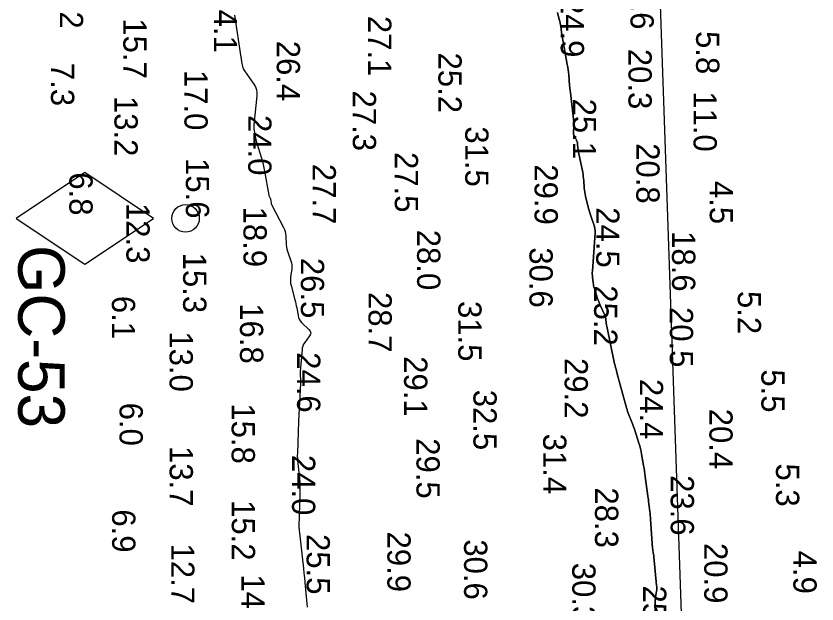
# Model space of a CAD drawing. Extents: x 1178573 to 1187098, y 693282 to 751751.
# Drawn here: x 1183758.6 to 1184189.5, y 749526.9 to 749843.2 of the extents above; entities that cross this region are included whole.
import ezdxf

# ---------------------------------------------------------------- set-up
doc = ezdxf.new("R2010")
doc.units = 0
for name, color, linetype in [('G-ANNO-PATT', 7, 'Continuous'), ('V-CHAN-NAID', 7, 'Continuous'), ('V-HYDS-MAJR', 7, 'Continuous'), ('V-HYDS-SOUN', 7, 'Continuous'), ('V-HYDS-SOUN-EXSS', 7, 'Continuous')]:
    doc.layers.add(name, color=color, linetype=linetype)

msp = doc.modelspace()

# ---------------------------------------------------------------- linework, layer by layer
at = {"layer": 'G-ANNO-PATT'}
for points in [[(1184123.8, 748210.03), (1184157.66, 748330.07), (1184109.72, 749719.65), (1184061.79, 751109.23), (1184061.85, 751109.87)], [(1184049.8, 749845.11), (1184050.83, 749841.32), (1184051.08, 749840.37), (1184051.29, 749839.42), (1184051.48, 749838.45), (1184051.65, 749837.49), (1184052.28, 749833.33), (1184052.44, 749832.32), (1184052.61, 749831.31), (1184052.78, 749830.29), (1184052.96, 749829.28), (1184055.16, 749817.07), (1184055.39, 749815.69), (1184055.59, 749814.32), (1184055.76, 749812.94), (1184055.9, 749811.55), (1184056.39, 749806), (1184056.52, 749804.62), (1184056.66, 749803.23), (1184056.81, 749801.85), (1184056.97, 749800.47), (1184058.69, 749786.19), (1184058.75, 749785.54), (1184058.78, 749784.88), (1184058.78, 749784.23), (1184058.74, 749783.58), (1184058.51, 749780.81), (1184058.5, 749780.24), (1184058.57, 749779.68), (1184058.72, 749779.14), (1184058.95, 749778.61), (1184060.02, 749776.49), (1184060.25, 749775.98), (1184060.43, 749775.46), (1184060.56, 749774.92), (1184060.65, 749774.37), (1184060.89, 749772.13), (1184060.95, 749771.58), (1184061.03, 749771.02), (1184061.12, 749770.47), (1184061.23, 749769.91), (1184063.42, 749758.96), (1184063.61, 749757.92), (1184063.77, 749756.87), (1184063.9, 749755.82), (1184063.99, 749754.77), (1184064.3, 749750.55), (1184064.4, 749749.5)], [(1184064.4, 749749.5), (1184064.54, 749748.45), (1184064.73, 749747.41), (1184064.97, 749746.38), (1184066.64, 749739.62), (1184066.93, 749738.52), (1184067.24, 749737.43), (1184067.58, 749736.35), (1184067.95, 749735.28), (1184069.46, 749731), (1184069.78, 749729.92), (1184069.99, 749728.83), (1184070.08, 749727.72), (1184070.06, 749726.6), (1184068.64, 749705.96), (1184068.6, 749705.17), (1184068.6, 749704.38), (1184068.64, 749703.6), (1184068.71, 749702.81), (1184069.06, 749699.67), (1184069.16, 749698.89), (1184069.31, 749698.12), (1184069.49, 749697.36), (1184069.72, 749696.6), (1184071.3, 749691.75), (1184071.66, 749690.69), (1184072.05, 749689.65), (1184072.47, 749688.62), (1184072.92, 749687.6), (1184075.46, 749682.02), (1184075.64, 749681.57), (1184075.78, 749681.12), (1184075.87, 749680.65), (1184075.93, 749680.18), (1184076.07, 749678.26), (1184076.11, 749677.78), (1184076.17, 749677.3), (1184076.25, 749676.83), (1184076.34, 749676.36), (1184080.63, 749656.18), (1184080.7, 749655.86), (1184080.78, 749655.54), (1184080.86, 749655.22), (1184080.94, 749654.9), (1184081.29, 749653.62), (1184081.38, 749653.3), (1184081.46, 749652.98), (1184081.55, 749652.66), (1184081.63, 749652.34), (1184082.4, 749649.31), (1184082.55, 749648.69), (1184082.71, 749648.08), (1184082.87, 749647.47), (1184083.04, 749646.86), (1184086.99, 749632.51), (1184087.28, 749631.52), (1184087.6, 749630.54), (1184087.94, 749629.57), (1184088.31, 749628.61), (1184089.84, 749624.77), (1184090.21, 749623.81), (1184090.57, 749622.85), (1184090.91, 749621.87), (1184091.24, 749620.9), (1184093.68, 749613.38), (1184094.12, 749611.93), (1184094.51, 749610.46), (1184094.85, 749608.97), (1184095.14, 749607.48), (1184096.19, 749601.48), (1184096.45, 749599.97), (1184096.69, 749598.47), (1184096.91, 749596.96), (1184097.12, 749595.45), (1184098.51, 749584.96), (1184098.64, 749583.92), (1184098.77, 749582.89), (1184098.9, 749581.85), (1184099.03, 749580.81), (1184099.52, 749576.65), (1184099.64, 749575.61), (1184099.75, 749574.57), (1184099.84, 749573.53), (1184099.91, 749572.49), (1184100.78, 749559.4), (1184100.82, 749558.87), (1184100.87, 749558.34), (1184100.93, 749557.8), (1184100.99, 749557.27), (1184101.38, 749554.44), (1184101.41, 749554.27), (1184101.43, 749554.1), (1184101.46, 749553.93), (1184101.5, 749553.76), (1184101.63, 749553.07), (1184101.66, 749552.9), (1184101.69, 749552.73), (1184101.71, 749552.56), (1184101.73, 749552.39), (1184103.21, 749536.96), (1184103.27, 749536.16), (1184103.27, 749535.37), (1184103.23, 749534.58), (1184103.13, 749533.79), (1184102.67, 749530.64), (1184102.56, 749529.85), (1184102.49, 749529.06), (1184102.45, 749528.26), (1184102.44, 749527.47), (1184102.5, 749513.63)]]:
    msp.add_lwpolyline(points, dxfattribs=at)
at = {"layer": 'V-CHAN-NAID'}
msp.add_lwpolyline([(1183832.56, 749734.37), (1183795.59, 749759.02), (1183758.62, 749734.37), (1183795.59, 749709.72)], close=True, dxfattribs=at)
msp.add_circle((1183849.81, 749734.37), 7.39, dxfattribs=at)
at = {"layer": 'V-HYDS-MAJR'}
for points in [[(1183876.18, 749843.66), (1183879.56, 749821.11), (1183879.66, 749820.48), (1183879.76, 749819.85), (1183879.87, 749819.22), (1183879.99, 749818.59), (1183880.47, 749816.09), (1183880.63, 749815.48), (1183880.84, 749814.89), (1183881.12, 749814.33), (1183881.45, 749813.8), (1183886.59, 749806.51), (1183887.42, 749805.08), (1183887.97, 749803.58), (1183888.22, 749802.01), (1183888.19, 749800.35), (1183886.57, 749784.7), (1183886.51, 749783.91), (1183886.51, 749783.12), (1183886.57, 749782.33), (1183886.68, 749781.55), (1183887.25, 749778.42), (1183887.4, 749777.64), (1183887.57, 749776.87), (1183887.77, 749776.1), (1183887.99, 749775.34), (1183890.64, 749766.7), (1183891.13, 749765), (1183891.57, 749763.29), (1183891.96, 749761.57), (1183892.3, 749759.83), (1183894.58, 749746.94), (1183894.64, 749746.66), (1183894.72, 749746.39), (1183894.82, 749746.13), (1183894.93, 749745.87), (1183895.46, 749744.8), (1183895.57, 749744.57), (1183895.65, 749744.32), (1183895.7, 749744.07), (1183895.73, 749743.81), (1183895.78, 749742.76), (1183895.81, 749742.5), (1183895.86, 749742.25), (1183895.94, 749742.01), (1183896.05, 749741.77), (1183902.54, 749729.45), (1183903.03, 749728.38), (1183903.4, 749727.28), (1183903.65, 749726.14), (1183903.77, 749724.97), (1183904.01, 749720.1), (1183904.11, 749718.98), (1183904.3, 749717.87), (1183904.57, 749716.79), (1183904.92, 749715.72), (1183906.51, 749711.47), (1183906.84, 749710.42), (1183907.02, 749709.34), (1183907.07, 749708.25), (1183906.97, 749707.15), (1183906.32, 749702.71), (1183906.21, 749701.6), (1183906.22, 749700.5), (1183906.34, 749699.4), (1183906.57, 749698.32), (1183908.67, 749690.53), (1183908.94, 749689.49), (1183909.18, 749688.44), (1183909.4, 749687.38), (1183909.6, 749686.32), (1183910.34, 749682.06), (1183910.59, 749681.04), (1183911, 749680.09), (1183911.55, 749679.22), (1183912.25, 749678.42), (1183916.27, 749674.47), (1183916.88, 749673.69), (1183917.12, 749672.87), (1183917.01, 749672.02), (1183916.54, 749671.14), (1183913.93, 749667.58), (1183913.34, 749666.66), (1183912.9, 749665.69), (1183912.61, 749664.67), (1183912.45, 749663.59), (1183911.55, 749652), (1183911.51, 749651.46), (1183911.49, 749650.93), (1183911.49, 749650.4), (1183911.5, 749649.87), (1183911.57, 749647.73), (1183911.58, 749647.2), (1183911.58, 749646.67), (1183911.58, 749646.14), (1183911.56, 749645.6), (1183910.64, 749625.23), (1183910.62, 749624.74), (1183910.6, 749624.26), (1183910.57, 749623.78), (1183910.55, 749623.29), (1183910.43, 749621.36), (1183910.41, 749620.88), (1183910.38, 749620.4), (1183910.36, 749619.91), (1183910.34, 749619.43), (1183909.94, 749608.02), (1183909.92, 749606.66), (1183909.95, 749605.29), (1183910.04, 749603.93), (1183910.18, 749602.58), (1183910.98, 749596.04), (1183911.07, 749595.24), (1183911.14, 749594.44), (1183911.19, 749593.64), (1183911.22, 749592.83), (1183911.31, 749589.62), (1183911.33, 749588.81), (1183911.33, 749588.01), (1183911.33, 749587.2), (1183911.31, 749586.4), (1183910.75, 749568.63), (1183910.74, 749568.47), (1183910.75, 749568.31), (1183910.76, 749568.14), (1183910.78, 749567.98), (1183910.87, 749567.33), (1183910.89, 749567.17), (1183910.91, 749567.01), (1183910.93, 749566.85), (1183910.95, 749566.69), (1183911.13, 749564.93), (1183911.17, 749564.58), (1183911.21, 749564.23), (1183911.25, 749563.89), (1183911.29, 749563.54), (1183912.91, 749549.08), (1183913.01, 749548.21), (1183913.1, 749547.33), (1183913.2, 749546.45), (1183913.29, 749545.58), (1183913.65, 749542.07), (1183913.74, 749541.19), (1183913.83, 749540.32), (1183913.92, 749539.44), (1183914, 749538.56), (1183914.91, 749528.94), (1183915.09, 749527.04), (1183915.29, 749525.15)], [(1184064.4, 749749.5), (1184064.3, 749750.55), (1184063.99, 749754.77), (1184063.9, 749755.82), (1184063.77, 749756.87), (1184063.61, 749757.92), (1184063.42, 749758.96), (1184061.23, 749769.91), (1184061.12, 749770.47), (1184061.03, 749771.02), (1184060.95, 749771.58), (1184060.89, 749772.13), (1184060.65, 749774.37), (1184060.56, 749774.92), (1184060.43, 749775.46), (1184060.25, 749775.98), (1184060.02, 749776.49), (1184058.95, 749778.61), (1184058.72, 749779.14), (1184058.57, 749779.68), (1184058.5, 749780.24), (1184058.51, 749780.81), (1184058.74, 749783.58), (1184058.78, 749784.23), (1184058.78, 749784.88), (1184058.75, 749785.54), (1184058.69, 749786.19), (1184056.97, 749800.47), (1184056.81, 749801.85), (1184056.66, 749803.23), (1184056.52, 749804.62), (1184056.39, 749806), (1184055.9, 749811.55), (1184055.76, 749812.94), (1184055.59, 749814.32), (1184055.39, 749815.69), (1184055.16, 749817.07), (1184052.96, 749829.28), (1184052.78, 749830.29), (1184052.61, 749831.31), (1184052.44, 749832.32), (1184052.28, 749833.33), (1184051.65, 749837.49), (1184051.48, 749838.45), (1184051.29, 749839.42), (1184051.08, 749840.37), (1184050.83, 749841.32), (1184049.8, 749845.11)], [(1184102.5, 749513.63), (1184102.44, 749527.47), (1184102.45, 749528.26), (1184102.49, 749529.06), (1184102.56, 749529.85), (1184102.67, 749530.64), (1184103.13, 749533.79), (1184103.23, 749534.58), (1184103.27, 749535.37), (1184103.27, 749536.16), (1184103.21, 749536.96), (1184101.73, 749552.39), (1184101.71, 749552.56), (1184101.69, 749552.73), (1184101.66, 749552.9), (1184101.63, 749553.07), (1184101.5, 749553.76), (1184101.46, 749553.93), (1184101.43, 749554.1), (1184101.41, 749554.27), (1184101.38, 749554.44), (1184100.99, 749557.27), (1184100.93, 749557.8), (1184100.87, 749558.34), (1184100.82, 749558.87), (1184100.78, 749559.4), (1184099.91, 749572.49), (1184099.84, 749573.53), (1184099.75, 749574.57), (1184099.64, 749575.61), (1184099.52, 749576.65), (1184099.03, 749580.81), (1184098.9, 749581.85), (1184098.77, 749582.89), (1184098.64, 749583.92), (1184098.51, 749584.96), (1184097.12, 749595.45), (1184096.91, 749596.96), (1184096.69, 749598.47), (1184096.45, 749599.97), (1184096.19, 749601.48), (1184095.14, 749607.48), (1184094.85, 749608.97), (1184094.51, 749610.46), (1184094.12, 749611.93), (1184093.68, 749613.38), (1184091.24, 749620.9), (1184090.91, 749621.87), (1184090.57, 749622.85), (1184090.21, 749623.81), (1184089.84, 749624.77), (1184088.31, 749628.61), (1184087.94, 749629.57), (1184087.6, 749630.54), (1184087.28, 749631.52), (1184086.99, 749632.51), (1184083.04, 749646.86), (1184082.87, 749647.47), (1184082.71, 749648.08), (1184082.55, 749648.69), (1184082.4, 749649.31), (1184081.63, 749652.34), (1184081.55, 749652.66), (1184081.46, 749652.98), (1184081.38, 749653.3), (1184081.29, 749653.62), (1184080.94, 749654.9), (1184080.86, 749655.22), (1184080.78, 749655.54), (1184080.7, 749655.86), (1184080.63, 749656.18), (1184076.34, 749676.36), (1184076.25, 749676.83), (1184076.17, 749677.3), (1184076.11, 749677.78), (1184076.07, 749678.26), (1184075.93, 749680.18), (1184075.87, 749680.65), (1184075.78, 749681.12), (1184075.64, 749681.57), (1184075.46, 749682.02), (1184072.92, 749687.6), (1184072.47, 749688.62), (1184072.05, 749689.65), (1184071.66, 749690.69), (1184071.3, 749691.75), (1184069.72, 749696.6), (1184069.49, 749697.36), (1184069.31, 749698.12), (1184069.16, 749698.89), (1184069.06, 749699.67), (1184068.71, 749702.81), (1184068.64, 749703.6), (1184068.6, 749704.38), (1184068.6, 749705.17), (1184068.64, 749705.96), (1184070.06, 749726.6), (1184070.08, 749727.72), (1184069.99, 749728.83), (1184069.78, 749729.92), (1184069.46, 749731), (1184067.95, 749735.28), (1184067.58, 749736.35), (1184067.24, 749737.43), (1184066.93, 749738.52), (1184066.64, 749739.62), (1184064.97, 749746.38), (1184064.73, 749747.41), (1184064.54, 749748.45), (1184064.4, 749749.5)]]:
    msp.add_lwpolyline(points, dxfattribs=at)

# ---------------------------------------------------------------- texts
at = {"layer": 'V-CHAN-NAID'}
msp.add_text('GC-53', height=25, rotation=270, dxfattribs=at).set_placement((1183759.82, 749720.02))
at = {"layer": 'V-HYDS-SOUN'}
for s, p in [('12.2 ', (1183782.2, 749868.95)), ('19.6 ', (1184089.16, 749868.52)), ('24.1 ', (1183865.06, 749855.95)), ('24.9 ', (1184051.64, 749853.5)), ('15.7 ', (1183816.33, 749841.98)), ('27.1 ', (1183948.03, 749843.32)), ('5.8', (1184124.44, 749835.14)), ('26.4 ', (1183898.87, 749829.92)), ('25.2 ', (1183985.81, 749823.58)), ('20.3 ', (1184088.05, 749825.58)), ('7.3', (1183777.43, 749818.01)), ('17.0 ', (1183849.2, 749814.24)), ('27.3 ', (1183939.79, 749803.14)), ('11.0 ', (1184123.05, 749802.75)), ('13.2 ', (1183811.56, 749800.25)), ('25.1 ', (1184058.14, 749798.8)), ('24.0 ', (1183883.52, 749789.99)), ('31.5 ', (1184000.26, 749783.89)), ('20.8 ', (1184092.29, 749774.82)), ('27.5 ', (1183962.37, 749770.08)), ('27.7 ', (1183918.17, 749763.7)), ('29.9 ', (1184037.56, 749763.44)), ('4.5', (1184131.79, 749754.51)), ('24.5 ', (1184070.7, 749740.36)), ('18.9 ', (1183880.97, 749740.7)), ('28.0 ', (1183974.37, 749728.25)), ('18.6 ', (1184111.5, 749727.51)), ('30.6 ', (1184034.8, 749718.82)), ('15.3 ', (1183848.51, 749715.93)), ('26.5 ', (1183911.84, 749713.13)), ('25.2 ', (1184069.57, 749698.38)), ('28.7 ', (1183948.22, 749694.77)), ('5.2', (1184146.85, 749695.33)), ('6.1', (1183810.2, 749692.68)), ('31.5 ', (1183996.52, 749689.93)), ('16.8 ', (1183879.1, 749688.7)), ('20.5 ', (1184110.3, 749686.71)), ('13.0 ', (1183841.23, 749673.59)), ('24.6 ', (1183909.8, 749662.39)), ('29.1 ', (1183967.36, 749660.25)), ('29.2 ', (1184053.72, 749659.24)), ('5.5', (1184159.55, 749653.16)), ('24.4 ', (1184094.18, 749648)), ('32.5 ', (1184004.66, 749642.19)), ('6.0', (1183814.3, 749635.23)), ('15.8 ', (1183874.61, 749634.86)), ('20.4 ', (1184131.58, 749631.99)), ('29.5 ', (1183974.02, 749616.11)), ('31.4 ', (1184042.18, 749618.57)), ('13.7 ', (1183841.26, 749611.9)), ('24.0 ', (1183907.08, 749607.15)), ('5.3', (1184167.42, 749602.52)), ('23.6 ', (1184110.78, 749596.25)), ('28.3 ', (1184070.07, 749589.65)), ('15.2 ', (1183874.68, 749582.83)), ('6.9', (1183810.33, 749577.83)), ('25.5 ', (1183914.93, 749564.57)), ('29.9 ', (1183958.37, 749565.9)), ('30.6 ', (1183999.63, 749561.73)), ('20.9 ', (1184128.84, 749559.77)), ('12.7 ', (1183842.08, 749559.47)), ('4.9', (1184176.77, 749555.62)), ('30.3 ', (1184057.83, 749549.1)), ('14.3 ', (1183879.85, 749542.84)), ('25.8 ', (1184095.93, 749536.87))]:
    msp.add_text(s, height=12.5, rotation=270, dxfattribs=at).set_placement(p)
at = {"layer": 'V-HYDS-SOUN-EXSS'}
for s, p in [('15.6 ', (1183849.99, 749766.82)), ('6.8', (1183787.33, 749759.16)), ('12.3 ', (1183818, 749742.67))]:
    msp.add_text(s, height=12.5, rotation=270, dxfattribs=at).set_placement(p)

doc.saveas('drawing.dxf')
